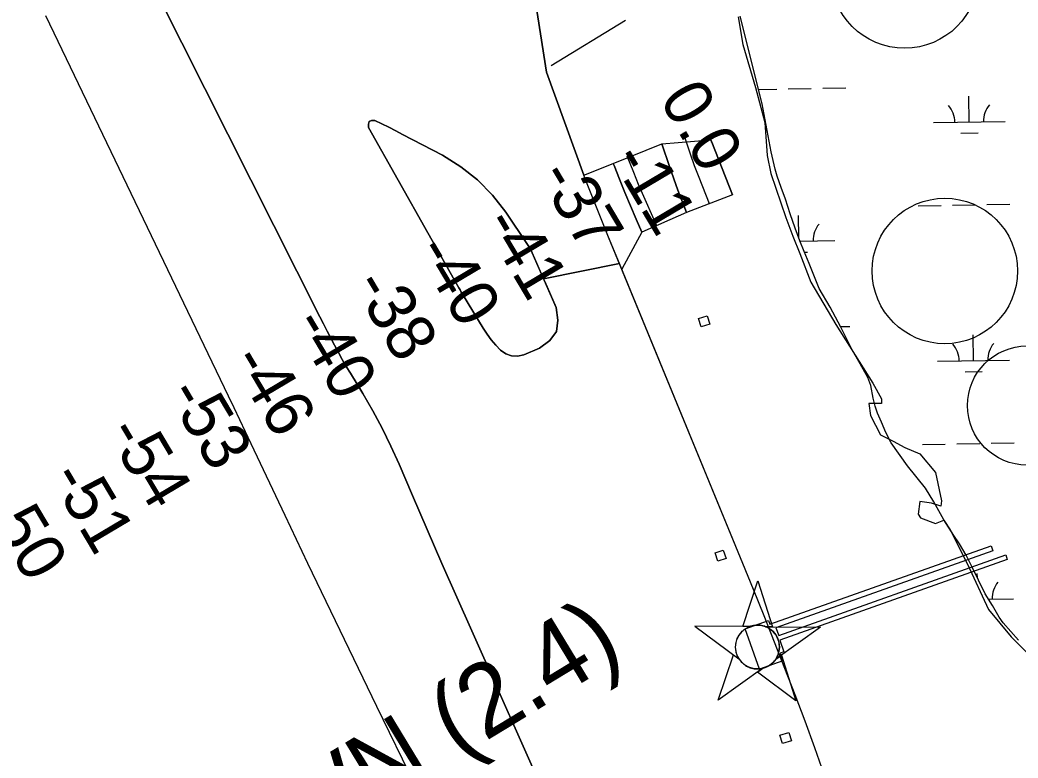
# Model space of a CAD drawing. Extents: x 3914892 to 3953151, y 242587 to 268572.
# Drawn here: x 3940742 to 3942133, y 255254 to 256282 of the extents above; entities that cross this region are included whole.
import ezdxf

# ---------------------------------------------------------------- set-up
doc = ezdxf.new("R2010")
doc.units = 0
for name, color, linetype in [('V-CHAN-DOCK', 7, 'Continuous'), ('V-CHAN-NAID', 7, 'Continuous'), ('V-DOMW-TANK', 7, 'Continuous'), ('V-LEVE-TOET', 7, 'Continuous'), ('V-RIVR-EDGE', 7, 'Continuous'), ('V-RIVR-RANG', 7, 'Continuous'), ('V-TOPO-DPTH', 7, 'Continuous'), ('V-TOPO-MAJR', 7, 'Continuous'), ('V-TOPO-MINR', 7, 'Continuous'), ('V-TOPO-WATR', 7, 'Continuous'), ('V-WETL-SWMP', 7, 'Continuous')]:
    doc.layers.add(name, color=color, linetype=linetype)

msp = doc.modelspace()

# ---------------------------------------------------------------- linework, layer by layer
at = {"layer": 'V-CHAN-DOCK'}
for points in [[(3941703.5810000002, 255858.169), (3941691.611, 255854.468), (3941687.9590000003, 255866.283), (3941699.93, 255869.981), (3941703.5810000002, 255858.169)], [(3941726.181, 255531.619), (3941714.991, 255527.93300000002), (3941711.149, 255539.58800000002), (3941722.339, 255543.274), (3941726.181, 255531.619)], [(3942118.262, 255530.073), (3941801.005, 255417.72400000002), (3941806.698, 255401.64500000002), (3941801.736, 255399.888), (3941805.541, 255389.142), (3941772.693, 255377.509), (3941752.811, 255433.653), (3941785.526, 255445.239), (3941787.377, 255440.01), (3942095.626, 255549.166), (3942098.112, 255542.144), (3941795.811, 255435.09100000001), (3941799.594, 255424.408), (3942116.319, 255536.56900000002), (3942118.262, 255530.073)], [(3941817.215, 255277.579), (3941804.755, 255273.87), (3941801.3340000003, 255285.36800000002), (3941813.794, 255289.074), (3941817.215, 255277.579)]]:
    msp.add_lwpolyline(points, dxfattribs=at)
at = {"layer": 'V-CHAN-NAID'}
for points in [[(3941759.183, 255436.744), (3941749.596, 255436.812), (3941770.722, 255500.296), (3941790.946, 255436.519), (3941781.359, 255436.587), (3941779.782, 255437.165), (3941777.687, 255437.785), (3941775.647, 255438.236), (3941773.611, 255438.544), (3941772.444, 255438.658), (3941770.91, 255438.739), (3941769.188, 255438.737), (3941767.818, 255438.66700000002), (3941765.912, 255438.46600000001), (3941764.546, 255438.247), (3941762.762, 255437.863), (3941761.2320000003, 255437.443), (3941760.2, 255437.112)], [(3941759.183, 255436.744), (3941682.6920000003, 255437.286), (3941744.257, 255391.88700000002), (3941743.144, 255393.796), (3941742.3340000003, 255395.424), (3941741.509, 255397.392), (3941740.813, 255399.446), (3941740.448, 255400.769), (3941740.0870000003, 255402.39500000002), (3941739.843, 255403.84), (3941739.6550000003, 255405.438), (3941739.546, 255407.174), (3941739.534, 255408.755), (3941739.6410000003, 255410.829), (3941739.824, 255412.44700000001), (3941740.216, 255414.65), (3941740.697, 255416.573), (3941741.3000000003, 255418.46), (3941741.955, 255420.139), (3941742.682, 255421.727), (3941743.4960000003, 255423.26200000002), (3941744.557, 255424.999), (3941745.588, 255426.469), (3941746.588, 255427.738), (3941747.59, 255428.884), (3941748.899, 255430.22100000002), (3941749.95, 255431.18600000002), (3941751.667, 255432.583), (3941752.879, 255433.453), (3941754.566, 255434.52300000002), (3941756.2970000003, 255435.468), (3941757.7430000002, 255436.152)], [(3941781.359, 255436.587), (3941857.8510000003, 255436.044), (3941795.648, 255391.522), (3941796.559, 255393.011), (3941797.537, 255394.858), (3941798.252, 255396.443), (3941798.991, 255398.39800000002), (3941799.5360000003, 255400.18300000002), (3941799.934, 255401.82200000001), (3941800.295, 255403.832), (3941800.481, 255405.405), (3941800.605, 255407.611), (3941800.575, 255409.673), (3941800.387, 255411.893), (3941800.1210000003, 255413.651), (3941799.63, 255415.883), (3941798.99, 255418.02300000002), (3941798.24, 255420.005), (3941797.592, 255421.448), (3941796.585, 255423.364), (3941795.523, 255425.086), (3941794.309, 255426.788), (3941793.048, 255428.32700000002), (3941791.776, 255429.693), (3941790.144, 255431.225), (3941788.401, 255432.63700000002), (3941786.718, 255433.814), (3941784.8310000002, 255434.946), (3941783.359, 255435.707)], [(3941777.617, 255378.616), (3941715.414, 255334.094), (3941736.54, 255397.57700000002), (3941744.257, 255391.88700000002), (3941744.892, 255390.923), (3941746.275, 255389.064), (3941747.488, 255387.64800000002), (3941748.954, 255386.14500000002), (3941750.343, 255384.894), (3941751.7970000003, 255383.738), (3941753.2, 255382.75100000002), (3941754.878, 255381.715), (3941756.592, 255380.804), (3941758.383, 255379.99300000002), (3941759.829, 255379.437), (3941761.457, 255378.908), (3941763.683, 255378.344), (3941765.215, 255378.057), (3941767.24, 255377.80000000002), (3941768.7770000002, 255377.696), (3941770.6380000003, 255377.674), (3941772.327, 255377.752), (3941774.037, 255377.928), (3941775.9390000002, 255378.239)], [(3941795.648, 255391.522), (3941803.444, 255397.103), (3941823.668, 255333.326), (3941769.8200000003, 255373.036), (3941777.617, 255378.616), (3941779.2830000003, 255379.092), (3941780.895, 255379.652), (3941783.0530000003, 255380.566), (3941784.788, 255381.45), (3941786.654, 255382.564), (3941788.393, 255383.776), (3941789.9450000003, 255385.021), (3941791.2320000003, 255386.189), (3941792.616, 255387.609), (3941793.8200000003, 255389.011), (3941794.9390000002, 255390.483)]]:
    msp.add_lwpolyline(points, close=True, dxfattribs=at)
msp.add_circle((3941770.0693471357, 255408.20930162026), 30.540600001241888, dxfattribs=at)
at = {"layer": 'V-DOMW-TANK'}
for centre, radius in [((3941975.0784475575, 256345.92211909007), 103.16728797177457), ((3942031.162992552, 255932.3384231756), 101.40027887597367), ((3942145.7452218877, 255744.78415199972), 83.02924057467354)]:
    msp.add_circle(centre, radius, dxfattribs=at)
at = {"layer": 'V-LEVE-TOET'}
msp.add_line((3941482.44, 256218.84600000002), (3941586.235, 256281.695), dxfattribs=at)
at = {"layer": 'V-RIVR-EDGE'}
msp.add_lwpolyline([(3941743.035173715, 256286.36941207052), (3941749.580844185, 256248.18633432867), (3941767.035965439, 256188.1843550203), (3941780.127306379, 256139.09182649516), (3941783.400141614, 256093.27213320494), (3941788.8548670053, 256068.18039640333), (3941809.582823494, 256007.08747201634), (3941819.401329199, 255980.90479013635), (3941829.2198349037, 255956.90399841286), (3941844.493066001, 255916.53903051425), (3941879.4033085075, 255857.62799628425), (3941930.677727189, 255775.8071154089), (3941942.678123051, 255753.98821384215), (3941942.678123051, 255747.44254337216), (3941925.2230017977, 255747.44254337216), (3941927.4048919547, 255731.07836719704), (3941941.587177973, 255703.80474023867), (3941959.042299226, 255695.07717961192), (3941975.406475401, 255686.34961898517), (3941996.1344318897, 255677.62205835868), (3942017.953333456, 255651.43937647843), (3942026.680894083, 255612.16535365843), (3942025.589949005, 255604.52873811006), (3942012.498608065, 255608.89251842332), (3941996.1344318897, 255611.07440858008), (3941993.9525417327, 255593.61928732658), (3941997.225376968, 255588.16456193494), (3942017.953333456, 255580.52794638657), (3942029.9537293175, 255584.89172669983), (3942038.681289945, 255571.80038575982), (3942062.682081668, 255523.7988023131), (3942092.1375987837, 255460.52398776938), (3942123.775006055, 255422.34091002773), (3942157.5943034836, 255388.52161259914)], dxfattribs=at)
at = {"layer": 'V-TOPO-DPTH'}
msp.add_line((3941528.00977624, 256065.7850620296), (3941568.990892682, 256082.0112544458), dxfattribs=at)
for points in [[(3941528.00977624, 256065.7850620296), (3941476.0940957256, 256209.6004188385), (3941459.337665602, 256316.87039754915), (3941426.819960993, 256475.78862037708), (3941398.3420905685, 256616.2326087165), (3941382.3154412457, 256682.71331539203), (3941334.500868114, 256867.32297286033), (3941276.6897911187, 256988.6956333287), (3941256.743084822, 257019.97042879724)], [(3940742.625888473, 256697.0730538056), (3941159.9394452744, 255868.6064117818), (3941165.010999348, 255858.608592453), (3941170.1200964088, 255848.63012970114), (3941175.28550795, 255838.68070181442), (3941180.4884624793, 255828.75063050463), (3941185.81107173, 255818.88706840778), (3941191.255575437, 255809.09277076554), (3941196.8829208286, 255799.40236980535), (3941202.632160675, 255789.7812333), (3941219.8661755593, 255761.54595226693), (3941233.79215653, 255737.58482708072), (3941247.012154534, 255713.25948129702), (3941259.173178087, 255688.3878046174), (3941270.6282186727, 255663.1519073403), (3941289.3389791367, 255619.4547790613), (3941309.7189915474, 255572.14023832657), (3941330.234135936, 255524.88470781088), (3941350.9519782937, 255477.71769262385), (3941371.8049526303, 255430.60968765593), (3941477.2135094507, 255193.86043153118)], [(3941477.2135094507, 255193.86043153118), (3941371.8049526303, 255430.60968765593), (3941350.9519782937, 255477.71769262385), (3941330.234135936, 255524.88470781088), (3941309.7189915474, 255572.14023832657), (3941289.3389791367, 255619.4547790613), (3941270.6282186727, 255663.1519073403), (3941259.173178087, 255688.3878046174), (3941247.012154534, 255713.25948129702), (3941233.79215653, 255737.58482708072), (3941219.8661755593, 255761.54595226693), (3941202.632160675, 255789.7812333), (3941196.8829208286, 255799.40236980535), (3941191.255575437, 255809.09277076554), (3941185.81107173, 255818.88706840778), (3941180.4884624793, 255828.75063050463), (3941175.28550795, 255838.68070181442), (3941170.1200964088, 255848.63012970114), (3941165.010999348, 255858.608592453), (3941159.9394452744, 255868.6064117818), (3940742.625888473, 256697.0730538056)], [(3941355.402948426, 255905.99835563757), (3941353.63846061, 255909.0472612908), (3941351.894401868, 255912.10812768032), (3941227.830564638, 256132.4174174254), (3941227.6091181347, 256137.0975458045), (3941228.789233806, 256140.47254874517), (3941232.07169274, 256141.88986352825), (3941236.75571385, 256142.0020528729), (3941246.4851512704, 256137.32687633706), (3941256.174140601, 256132.5705983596), (3941265.8024577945, 256127.69266821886), (3941275.390326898, 256122.7336366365), (3941330.946673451, 256093.55387684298), (3941356.441828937, 256077.62233845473), (3941379.975487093, 256059.50112386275), (3941400.566899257, 256038.09539496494), (3941419.196814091, 256014.49998986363), (3941449.5683440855, 255969.47604016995), (3941451.3826542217, 255966.6197626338), (3941453.0883107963, 255963.70387823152), (3941454.6309870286, 255960.69858353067), (3941456.0650097, 255957.6336819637), (3941471.788913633, 255921.46388999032), (3941577.63533398, 255942.64361549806)], [(3941355.402948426, 255905.99835563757), (3941357.198079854, 255902.96739108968), (3941359.0136403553, 255899.9483872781), (3941387.8540732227, 255852.5338538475), (3941393.2430563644, 255844.362468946), (3941399.004613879, 255836.48502710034), (3941405.3250329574, 255829.04849983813), (3941412.018026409, 255821.90591563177), (3941419.377692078, 255816.92450089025), (3941427.1210852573, 255813.88079003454), (3941435.4400697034, 255813.7436350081), (3941444.1427816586, 255815.54418386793), (3941466.3118634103, 255824.6653941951), (3941480.3705296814, 255835.44278509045), (3941489.674286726, 255848.1480485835), (3941491.845679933, 255863.74512097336), (3941489.2621639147, 255881.27006596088), (3941456.0650097, 255957.6336819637), (3941454.6309870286, 255960.69858353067), (3941453.0883107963, 255963.70387823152), (3941451.3826542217, 255966.6197626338), (3941449.5683440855, 255969.47604016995), (3941419.196814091, 256014.49998986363), (3941400.566899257, 256038.09539496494), (3941379.975487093, 256059.50112386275), (3941356.441828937, 256077.62233845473), (3941330.946673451, 256093.55387684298), (3941275.390326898, 256122.7336366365), (3941265.8024577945, 256127.69266821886), (3941256.174140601, 256132.5705983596), (3941246.4851512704, 256137.32687633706), (3941236.75571385, 256142.0020528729), (3941232.07169274, 256141.88986352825), (3941228.789233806, 256140.47254874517), (3941227.6091181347, 256137.0975458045), (3941227.830564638, 256132.4174174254), (3941351.894401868, 255912.10812768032), (3941353.63846061, 255909.0472612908), (3941355.402948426, 255905.99835563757)], [(3941608.643225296, 255986.25692733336), (3941600.850072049, 256004.3527580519), (3941592.93209563, 256022.99594968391), (3941585.1397268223, 256041.69075723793), (3941577.5357694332, 256060.46298867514), (3941570.057419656, 256079.28683603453), (3941568.990892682, 256082.0112544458), (3941636.560971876, 256109.5597988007)], [(3941636.560971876, 256109.5597988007), (3941647.1682230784, 256077.9272248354), (3941658.9887833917, 256045.19775725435), (3941670.9260389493, 256013.66891396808), (3941608.643225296, 255986.25692733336)], [(3941636.560971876, 256109.5597988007), (3941705.17, 256115.17), (3941705.876772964, 256112.70895589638), (3941706.0212957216, 256112.3460855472), (3941706.1522719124, 256112.020098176), (3941706.195373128, 256111.9112125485), (3941735.15, 256038.41), (3941670.9260389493, 256013.66891396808)], [(3941670.9260389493, 256013.66891396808), (3941658.9887833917, 256045.19775725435), (3941647.1682230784, 256077.9272248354), (3941636.560971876, 256109.5597988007)], [(3941568.990892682, 256082.0112544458), (3941570.057419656, 256079.28683603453), (3941577.5357694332, 256060.46298867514), (3941585.1397268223, 256041.69075723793), (3941592.93209563, 256022.99594968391), (3941600.850072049, 256004.3527580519), (3941608.643225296, 255986.25692733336), (3941580.8077595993, 255934.91079154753)], [(3941580.8077595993, 255934.91079154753), (3941578.6697736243, 255940.10977613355), (3941562.562900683, 255979.56324151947), (3941546.5906455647, 256019.070731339), (3941530.820317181, 256058.65925780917), (3941528.00977624, 256065.7850620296)], [(3941577.63533398, 255942.64361549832), (3941562.562900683, 255979.56324151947), (3941546.5906455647, 256019.070731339), (3941530.820317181, 256058.65925780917), (3941528.00977624, 256065.7850620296)], [(3941579.4911438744, 255938.11243315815), (3941577.63533398, 255942.64361549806), (3941471.788913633, 255921.46388999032), (3941473.4196461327, 255917.71270609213), (3941489.2621639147, 255881.27006596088), (3941491.845679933, 255863.74512097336), (3941489.674286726, 255848.1480485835), (3941480.3705296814, 255835.44278509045), (3941466.3118634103, 255824.6653941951), (3941444.1427816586, 255815.54418386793), (3941435.4400697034, 255813.7436350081), (3941427.1210852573, 255813.88079003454), (3941419.377692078, 255816.92450089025), (3941412.018026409, 255821.90591563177), (3941405.3250329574, 255829.04849983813), (3941399.004613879, 255836.48502710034), (3941393.2430563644, 255844.362468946), (3941387.8540732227, 255852.5338538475), (3941359.0136403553, 255899.9483872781), (3941357.198079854, 255902.96739108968), (3941355.402948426, 255905.99835563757)], [(3942222.1835854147, 254178.56624774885), (3942017.411323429, 254788.53732273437), (3942002.862631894, 254833.05917053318), (3941863.125564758, 255230.66396586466), (3941849.8602663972, 255267.77576200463), (3941836.3326747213, 255304.79011169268), (3941822.4116430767, 255341.65829170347), (3941808.2283181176, 255378.4290252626), (3941793.7566658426, 255415.08989426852), (3941779.1629464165, 255451.70175208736), (3941764.3861262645, 255488.24009312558), (3941749.4872389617, 255524.72942297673), (3941579.4911438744, 255938.1124331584)]]:
    msp.add_lwpolyline(points, dxfattribs=at)
at = {"layer": 'V-TOPO-MAJR'}
msp.add_lwpolyline([(3941453.3317830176, 254887.02651561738), (3941239.580071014, 255325.18893317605), (3941207.3318107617, 255391.60701611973), (3941175.2487402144, 255458.10441958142), (3941143.4134542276, 255524.72080381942), (3941111.743357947, 255591.41650857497), (3941064.3742723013, 255691.6546559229), (3941056.4962759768, 255708.28299235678), (3941048.596494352, 255724.90094629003), (3941040.664034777, 255741.503326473), (3941032.709789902, 255758.09532415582), (3940812.382495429, 256216.5252565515), (3940777.8811951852, 256287.84823252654)], dxfattribs=at)
at = {"layer": 'V-TOPO-MINR'}
for points in [[(3940592.1881537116, 257760.18646806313), (3940745.545390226, 257650.57644480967), (3940866.3944330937, 257530.33162739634), (3940972.411013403, 257409.82143514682), (3941044.6564907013, 257310.96284335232), (3941116.9019679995, 257212.10425155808), (3941204.178938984, 257102.3866876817), (3941276.6897911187, 256988.6956333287), (3941334.500868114, 256867.32297286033), (3941382.3154412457, 256682.71331539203), (3941398.3420905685, 256616.2326087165), (3941426.819960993, 256475.78862037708), (3941459.337665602, 256316.87039754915), (3941476.0940957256, 256209.6004188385), (3941528.00977624, 256065.7850620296)], [(3941477.2135094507, 255193.86043153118), (3941371.8049526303, 255430.60968765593), (3941350.9519782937, 255477.71769262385), (3941330.234135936, 255524.88470781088), (3941309.7189915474, 255572.14023832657), (3941289.3389791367, 255619.4547790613), (3941270.6282186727, 255663.1519073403), (3941259.173178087, 255688.3878046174), (3941247.012154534, 255713.25948129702), (3941233.79215653, 255737.58482708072), (3941219.8661755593, 255761.54595226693), (3941202.632160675, 255789.7812333), (3941196.8829208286, 255799.40236980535), (3941191.255575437, 255809.09277076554), (3941185.81107173, 255818.88706840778), (3941180.4884624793, 255828.75063050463), (3941175.28550795, 255838.68070181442), (3941170.1200964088, 255848.63012970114), (3941165.010999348, 255858.608592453), (3941159.9394452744, 255868.6064117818), (3940742.625888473, 256697.0730538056)], [(3941355.402948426, 255905.99835563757), (3941357.198079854, 255902.96739108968), (3941359.0136403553, 255899.9483872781), (3941387.8540732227, 255852.5338538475), (3941393.2430563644, 255844.362468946), (3941399.004613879, 255836.48502710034), (3941405.3250329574, 255829.04849983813), (3941412.018026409, 255821.90591563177), (3941419.377692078, 255816.92450089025), (3941427.1210852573, 255813.88079003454), (3941435.4400697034, 255813.7436350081), (3941444.1427816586, 255815.54418386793), (3941466.3118634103, 255824.6653941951), (3941480.3705296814, 255835.44278509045), (3941489.674286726, 255848.1480485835), (3941491.845679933, 255863.74512097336), (3941489.2621639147, 255881.27006596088), (3941456.0650097, 255957.6336819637), (3941454.6309870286, 255960.69858353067), (3941453.0883107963, 255963.70387823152), (3941451.3826542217, 255966.6197626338), (3941449.5683440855, 255969.47604016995), (3941419.196814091, 256014.49998986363), (3941400.566899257, 256038.09539496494), (3941379.975487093, 256059.50112386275), (3941356.441828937, 256077.62233845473), (3941330.946673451, 256093.55387684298), (3941275.390326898, 256122.7336366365), (3941265.8024577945, 256127.69266821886), (3941256.174140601, 256132.5705983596), (3941246.4851512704, 256137.32687633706), (3941236.75571385, 256142.0020528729), (3941232.07169274, 256141.88986352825), (3941228.789233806, 256140.47254874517), (3941227.6091181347, 256137.0975458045), (3941227.830564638, 256132.4174174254), (3941351.894401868, 255912.10812768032), (3941353.63846061, 255909.0472612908), (3941355.402948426, 255905.99835563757)], [(3941703.035409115, 256025.82596502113), (3941688.5798021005, 256062.71682761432), (3941682.4085615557, 256079.00925425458), (3941676.486776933, 256095.3886728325), (3941670.939176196, 256111.89857931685), (3941666.7609245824, 256124.9873151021)], [(3941670.9260389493, 256013.66891396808), (3941658.9887833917, 256045.19775725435), (3941647.1682230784, 256077.9272248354), (3941636.560971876, 256109.5597988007)], [(3941608.643225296, 255986.25692733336), (3941600.850072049, 256004.3527580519), (3941592.93209563, 256022.99594968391), (3941585.1397268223, 256041.69075723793), (3941577.5357694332, 256060.46298867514), (3941570.057419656, 256079.28683603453), (3941568.990892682, 256082.0112544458)], [(3941629.7422660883, 255995.34344349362), (3941625.9941798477, 256003.76671058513), (3941611.500465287, 256036.29284455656), (3941607.863838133, 256044.607997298), (3941604.3042990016, 256052.95539495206), (3941600.860391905, 256061.35115997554), (3941597.4935728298, 256069.77916991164), (3941588.5914196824, 256092.5181630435)], [(3942222.1835854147, 254178.56624774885), (3942017.411323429, 254788.53732273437), (3942002.862631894, 254833.05917053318), (3941863.125564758, 255230.66396586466), (3941849.8602663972, 255267.77576200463), (3941836.3326747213, 255304.79011169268), (3941822.4116430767, 255341.65829170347), (3941808.2283181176, 255378.4290252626), (3941793.7566658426, 255415.08989426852), (3941779.1629464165, 255451.70175208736), (3941764.3861262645, 255488.24009312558), (3941749.4872389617, 255524.72942297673), (3941578.6697736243, 255940.10977613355), (3941562.562900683, 255979.56324151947), (3941546.5906455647, 256019.070731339), (3941530.820317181, 256058.65925780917), (3941528.00977624, 256065.7850620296)]]:
    msp.add_lwpolyline(points, dxfattribs=at)
at = {"layer": 'V-TOPO-WATR'}
msp.add_lwpolyline([(3941735.15, 256038.41), (3941706.195373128, 256111.9112125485), (3941706.1522719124, 256112.020098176), (3941706.0212957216, 256112.3460855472), (3941705.876772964, 256112.70895589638), (3941705.17, 256115.17)], dxfattribs=at)
at = {"layer": 'V-WETL-SWMP'}
for p, q in [((3941776.722, 256165.18300000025), (3941745.965, 256287.27400000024)), ((3941771.612895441, 256185.46377136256), (3941797.0275477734, 256185.9184783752)), ((3941813.024987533, 256186.20469704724), (3941845.0198670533, 256186.7771343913)), ((3941861.017306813, 256187.0633530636), (3941893.0121863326, 256187.63579040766)), ((3941789.14, 256098.57400000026), (3941776.722, 256165.18300000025)), ((3942065.208479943, 256139.96652476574), (3942064.564487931, 256175.96076422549)), ((3942015.2164806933, 256139.0720914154), (3942115.2004791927, 256140.8609581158)), ((3942053.4864401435, 256124.3233299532), (3942077.482599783, 256124.75265796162)), ((3941794.639, 256074.489), (3941789.14, 256098.57400000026)), ((3941797.451, 256064.63600000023), (3941794.639, 256074.489)), ((3941803.015, 256048.92400000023), (3941797.451, 256064.63600000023)), ((3941809.159, 256032.651), (3941803.015, 256048.92400000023)), ((3941815.555, 256012.19400000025), (3941809.159, 256032.651)), ((3941993.877150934, 256023.23982435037), (3942025.8720304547, 256023.81226169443)), ((3942041.869470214, 256024.09848036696), (3942073.864349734, 256024.67091771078)), ((3942089.861789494, 256024.95713638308), (3942121.8566690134, 256025.5295737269)), ((3941822.707, 255992.13), (3941815.555, 256012.19400000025)), ((3941827.5824646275, 255978.746663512), (3941827.026462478, 256009.82294104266)), ((3941829.257, 255974.15), (3941822.707, 255992.13)), ((3941835.185, 255959.586), (3941829.257, 255974.15)), ((3941829.3753625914, 255973.85920499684), (3941877.6624537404, 255974.72313493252)), ((3941841.904, 255942.94000000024), (3941835.185, 255959.586)), ((3941835.6083169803, 255958.5372525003), (3941839.9445743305, 255958.61483477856)), ((3941856.131, 255907.949), (3941841.904, 255942.94000000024)), ((3941871.365, 255881.916), (3941856.131, 255907.949)), ((3941886.437, 255853.97800000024), (3941871.365, 255881.916)), ((3941886.00317854, 255854.78214702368), (3941898.9632986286, 255855.01402339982)), ((3941902.336, 255821.67500000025), (3941886.437, 255853.97800000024)), ((3942071.159592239, 255807.3447577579), (3942070.5156002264, 255843.33899721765)), ((3941913.086, 255802.80700000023), (3941902.336, 255821.67500000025)), ((3941923.648, 255783.74500000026), (3941913.086, 255802.80700000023)), ((3942021.1675929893, 255806.45032440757), (3942121.151591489, 255808.239191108)), ((3942059.43755244, 255791.70156294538), (3942083.433712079, 255792.1308909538)), ((3941927.812, 255772.58000000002), (3941923.648, 255783.74500000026)), ((3941931.4990000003, 255755.128), (3941927.812, 255772.58000000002)), ((3941934.1410000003, 255743.94000000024), (3941931.4990000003, 255755.128)), ((3941937.14, 255734.27900000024), (3941934.1410000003, 255743.94000000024)), ((3941942.662, 255721.422), (3941937.14, 255734.27900000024)), ((3941948.961, 255707.43400000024), (3941942.662, 255721.422)), ((3941956.4110000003, 255692.893), (3941948.961, 255707.43400000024)), ((3941979.159, 255660.693), (3941956.4110000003, 255692.893)), ((3941999.8282632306, 255690.61805734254), (3942031.82314275, 255691.1904946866)), ((3942047.82058251, 255691.47671335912), (3942079.8154620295, 255692.04915070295)), ((3942095.81290179, 255692.33536937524), (3942127.8077813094, 255692.90780671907)), ((3942004.366, 255629.48200000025), (3941979.159, 255660.693)), ((3942015.687, 255610.62200000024), (3942004.366, 255629.48200000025)), ((3942029.958, 255585.33600000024), (3942015.687, 255610.62200000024)), ((3942043.7970000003, 255563.46900000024), (3942029.958, 255585.33600000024)), ((3942051.3880000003, 255552.16500000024), (3942043.7970000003, 255563.46900000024)), ((3942060.761, 255536.32100000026), (3942051.3880000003, 255552.16500000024)), ((3942068.988, 255520.64900000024), (3942060.761, 255536.32100000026)), ((3942087.262, 255482.293), (3942068.988, 255520.64900000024)), ((3942076.5738926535, 255504.72667874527), (3942076.466712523, 255510.71723020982)), ((3942097.401, 255466.07900000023), (3942087.262, 255482.293)), ((3942091.8310160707, 255474.9863596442), (3942127.102703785, 255475.61742410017)), ((3942106.778, 255449.854), (3942097.401, 255466.07900000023)), ((3942112.606, 255441.94900000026), (3942106.778, 255449.854)), ((3942133.8570000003, 255417.69600000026), (3942112.606, 255441.94900000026))]:
    msp.add_line(p, q, dxfattribs=at)
for centre, radius, start, end in [((3942009.9658899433, 256139.45302948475), 35.24628790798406, 0.25317973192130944, 41.79683806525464), ((3942120.43408275, 256141.42947446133), 35.24628790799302, 140.25317672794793, 181.79683506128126), ((3941882.896057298, 255975.29165127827), 35.24628790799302, 140.25317672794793, 181.79683506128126), ((3942015.9170022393, 255806.83126247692), 35.24628790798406, 0.25317973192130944, 41.79683806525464), ((3942126.3851950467, 255808.8077074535), 35.24628790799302, 140.25317672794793, 181.79683506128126), ((3942132.3363073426, 255476.18594044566), 35.24628790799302, 140.25317672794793, 181.79683506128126)]:
    msp.add_arc(centre, radius, start, end, dxfattribs=at)

# ---------------------------------------------------------------- texts
at = {"layer": 'V-CHAN-NAID'}
msp.add_text('EQUILON PILOTTOWN (2.4)', height=100.00000200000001, rotation=31.235298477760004, dxfattribs=at).set_placement((3940094.202338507, 254490.24016809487))
at = {"layer": 'V-RIVR-RANG'}
for s, height, rotation, p in [('0.0', 67, 300.4083257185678, (3941632.260929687, 256172.14417699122)), ('-11', 66.99999999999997, 300.6951388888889, (3941565.1054049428, 256088.50524358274)), ('-37', 66.99999999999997, 300.6951388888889, (3941462.825192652, 256064.89914194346)), ('-41', 66.99999999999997, 300.6951388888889, (3941385.872525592, 255998.631031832)), ('-40', 66.99999999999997, 300.6951388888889, (3941292.216040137, 255960.49911148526)), ('-38', 66.99999999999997, 300.6951388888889, (3941204.3505703, 255912.61280854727)), ('-40', 66.99999999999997, 300.6951388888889, (3941119.9850401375, 255858.83011148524)), ('-46', 66.99999999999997, 300.6951388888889, (3941034.273994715, 255807.31564293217)), ('-53', 66.99999999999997, 300.6951388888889, (3940945.464964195, 255761.01809995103)), ('-54', 66.99999999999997, 300.6951388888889, (3940861.1004340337, 255707.23440288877)), ('-51', 66.99999999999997, 300.6951388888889, (3940781.986313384, 255644.60561463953)), ('-50', 66.99999999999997, 300.6951388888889, (3940688.3308279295, 255606.4736942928))]:
    msp.add_text(s, height=height, rotation=rotation, dxfattribs=at).set_placement(p)

doc.saveas('drawing.dxf')
